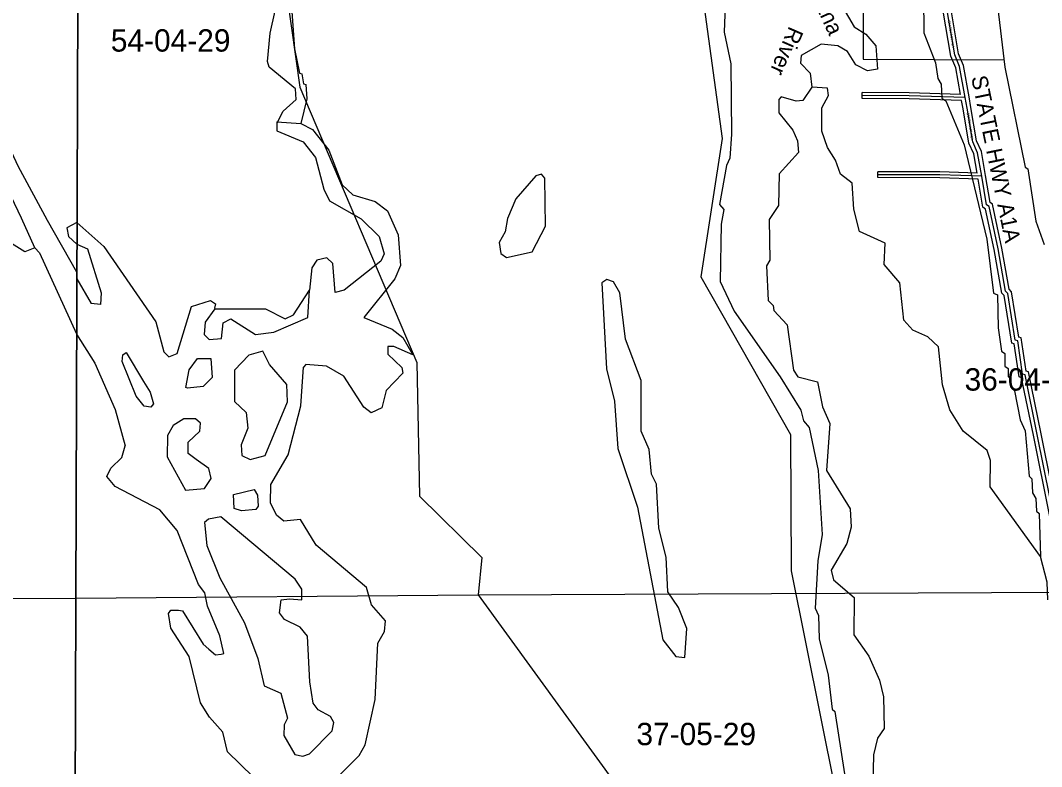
# Model space of a CAD drawing. Extents: x 418523 to 616617, y 1878279 to 2196743.
# Drawn here: x 537097 to 547378, y 2096929 to 2104439 of the extents above; entities that cross this region are included whole.
import ezdxf

# ---------------------------------------------------------------- set-up
doc = ezdxf.new("R2010")
doc.units = 0
for name, color, linetype in [('Level 1', 7, 'Continuous'), ('Level 2', 7, 'Continuous'), ('Level 22', 7, 'Continuous'), ('Level 23', 7, 'Continuous'), ('Level 28', 7, 'Continuous'), ('Level 31', 7, 'Continuous'), ('Level 32', 7, 'Continuous'), ('Level 34', 7, 'Continuous'), ('Level 41', 7, 'Continuous'), ('Level 5', 7, 'Continuous'), ('Level 63', 7, 'Continuous'), ('Level 7', 7, 'Continuous')]:
    doc.layers.add(name, color=color, linetype=linetype)

msp = doc.modelspace()

# ---------------------------------------------------------------- linework, layer by layer
at = {"layer": 'Level 1'}
for p, q in [((539641.378, 2105665.441), (539911.318, 2103768.902)), ((543836.374, 2105654), (544160.519, 2103249.692)), ((545586.806, 2105649.226), (545579.868, 2104048.709)), ((545579.868, 2104048.709), (547003.756, 2104041.466)), ((539911.318, 2103768.902), (541087.579, 2100995.022)), ((544160.519, 2103249.692), (543948.619, 2101857.053)), ((543948.619, 2101857.053), (544850.785, 2100271.606)), ((541087.579, 2100995.022), (541113.844, 2099649.313)), ((544850.785, 2100271.606), (544857.114, 2098897.751)), ((541113.844, 2099649.313), (541742.603, 2099033.686)), ((541742.603, 2099033.686), (541703.732, 2098658.497)), ((544857.114, 2098897.751), (545833.679, 2094035.31)), ((537653.854, 2098622.915), (541703.732, 2098658.497)), ((541703.732, 2098658.497), (548021.922, 2098687.777)), ((541703.732, 2098658.497), (544050.941, 2095435.278)), ((528827.001, 2098579.477), (537653.856, 2098622.915))]:
    msp.add_line(p, q, dxfattribs=at)
at = {"layer": 'Level 22'}
for points in [[(546608.239, 2103662.436), (546552.902, 2103974.639), (546503.299, 2104091.529), (546427.504, 2104538.717)], [(546774.694, 2102870.937), (546733.986, 2103107.451), (546684.357, 2103215.976), (546626.894, 2103557.641), (546608.239, 2103662.436)], [(548848.443, 2093091.687), (548503.484, 2094724.518), (548478.549, 2094740.957), (548273.014, 2095816.956), (548239.883, 2095842.147), (548124.756, 2096476.013), (548083.627, 2096576.146), (548009.726, 2097034.961), (547984.794, 2097051.764), (547902.823, 2097560.426), (547877.891, 2097577.231), (547688.76, 2098628.091), (547655.706, 2098678.014), (547334.771, 2100271.148), (547211.355, 2100871.948), (547186.401, 2100880.387), (547137.441, 2101213.662), (547112.486, 2101222.102), (547038.635, 2101689.285), (547013.732, 2101714.453), (546939.756, 2102139.813), (546849.341, 2102565.224), (546824.414, 2102582.028), (546774.694, 2102870.937)]]:
    msp.add_lwpolyline(points, dxfattribs=at)
at = {"layer": 'Level 23'}
for points in [[(546562.022, 2103693.996), (546514.308, 2103963.19), (546464.645, 2104080.221), (546388.066, 2104532.033)], [(546647.625, 2103669.417), (546591.497, 2103986.087), (546541.954, 2104102.837), (546466.943, 2104545.401)], [(546814.114, 2102877.722), (546772.525, 2103119.359), (546722.928, 2103227.813), (546666.309, 2103564.464), (546647.62, 2103669.447)], [(546728.676, 2102902.483), (546695.446, 2103095.542), (546645.785, 2103204.139), (546587.479, 2103550.819), (546572.743, 2103633.604)], [(548887.58, 2093099.955), (548539.223, 2094748.867), (548514.669, 2094765.055), (548309.428, 2095839.518), (548276.463, 2095864.583), (548163.359, 2096487.31), (548122.384, 2096587.069), (548046.461, 2097058.44), (548021.527, 2097075.244), (547939.556, 2097583.907), (547914.265, 2097600.953), (547726.668, 2098643.296), (547693.374, 2098693.578), (547373.969, 2100279.122), (547245.918, 2100902.486), (547222.417, 2100910.434), (547173.457, 2101243.707), (547148.219, 2101252.244), (547076.133, 2101708.259), (547050.991, 2101733.668), (546979.038, 2102147.401), (546885.106, 2102589.354), (546860.937, 2102605.647), (546814.114, 2102877.721)], [(548801.169, 2093121.936), (548467.744, 2094700.168), (548442.428, 2094716.86), (548236.599, 2095794.392), (548203.303, 2095819.711), (548086.154, 2096464.716), (548044.869, 2096565.222), (547972.992, 2097011.481), (547948.062, 2097028.284), (547866.09, 2097536.946), (547841.518, 2097553.507), (547650.853, 2098612.887), (547618.037, 2098662.45), (547295.573, 2100263.174), (547176.793, 2100841.411), (547150.385, 2100850.341), (547101.425, 2101183.616), (547076.754, 2101191.96), (547001.137, 2101670.311), (546976.472, 2101695.238), (546900.474, 2102132.226), (546813.576, 2102541.094), (546787.89, 2102558.409), (546739.068, 2102842.102)]]:
    msp.add_lwpolyline(points, dxfattribs=at)
at = {"layer": 'Level 31'}
for points in [[(546608.239, 2103662.436), (546045.504, 2103681.237), (545572.194, 2103682.681)], [(546774.694, 2102870.937), (546352.949, 2102884.942), (545727.547, 2102886.846)]]:
    msp.add_lwpolyline(points, dxfattribs=at)
at = {"layer": 'Level 32'}
for p, q in [((545572.104, 2103652.68), (545572.285, 2103712.681)), ((545727.455, 2102856.845), (545727.638, 2102916.846))]:
    msp.add_line(p, q, dxfattribs=at)
for points in [[(546562.022, 2103693.996), (546046.05, 2103711.236), (545572.285, 2103712.681)], [(546572.743, 2103633.605), (546044.958, 2103651.238), (545572.104, 2103652.68)], [(546739.067, 2102842.102), (546352.405, 2102854.943), (545727.455, 2102856.845)], [(546728.676, 2102902.482), (546353.492, 2102914.941), (545727.638, 2102916.846)]]:
    msp.add_lwpolyline(points, dxfattribs=at)
at = {"layer": 'Level 5'}
for p, q in [((537107.564, 2102449.936), (535554.877, 2105678.908)), ((539678.627, 2103418.841), (539920.322, 2103401.382)), ((537240.285, 2102151.323), (537107.564, 2102449.936)), ((537666.166, 2102406.826), (537666.185, 2102406.81)), ((537665.446, 2102186.077), (537665.466, 2102186.069)), ((537664.316, 2101839.86), (537664.536, 2101907.139)), ((537664.316, 2101839.86), (537664.337, 2101839.822)), ((537664.335, 2101839.822), (537807.364, 2101589.181))]:
    msp.add_line(p, q, dxfattribs=at)
for points in [[(539682.23, 2103409.851), (539740.781, 2103526.403), (539874.58, 2103642.713), (539866.708, 2103751.114), (539600.238, 2103968.723), (539583.984, 2104026.964), (539609.556, 2104310.55), (539660.232, 2104535.502), (539644.733, 2104927.233), (539537.012, 2105152.696), (539295.847, 2105369.863), (539346.148, 2105478.076), (539579.509, 2105488.598), (539613.27, 2105664.508)], [(546680.307, 2105646.243), (546812.224, 2105254.589), (546926.949, 2104645.635), (547008.125, 2103970.129), (547213.24, 2102960.746), (547238.181, 2102944.006), (547319.854, 2102418.553), (547402.46, 2102184.838)], [(545522.588, 2105395.218), (545478.546, 2105300.616), (545211.224, 2105134.74), (545194.295, 2105051.447), (545310.64, 2104942.716), (545284.954, 2104726.031), (545492.216, 2104375.214), (545608.659, 2104299.833), (545708.344, 2104182.791), (545724.229, 2103949.306), (545624.168, 2103932.964), (545507.654, 2103991.714), (545424.709, 2104125.356), (545324.866, 2104184.037), (545158.173, 2104201.266), (544957.741, 2104085.211), (544949.152, 2104010.179), (545048.856, 2103909.817), (545065.069, 2103768.064)], [(537664.536, 2101907.139), (537370.912, 2102426.706), (537073.27, 2102971.746), (536537.021, 2104122.008), (536417.086, 2104377.706), (536335.986, 2104616.548)], [(545065.069, 2103768.064), (544972.95, 2103634.98), (544906.229, 2103626.869), (544756.305, 2103669.048), (544731.225, 2103644.097), (544730.769, 2103510.724), (544871.934, 2103335.201), (544921.598, 2103226.659), (544929.54, 2103109.916), (544737.121, 2102893.799), (544727.738, 2102577.051), (544635.589, 2102435.626), (544642.587, 2102027.136), (544609.078, 2101968.884), (544624.605, 2101618.696), (544674.458, 2101568.505), (544682.639, 2101518.464), (544815.554, 2101376.311), (544880.745, 2100917.621), (544922.208, 2100850.76), (545122.113, 2100800.091), (545171.319, 2100549.835), (545245.824, 2100382.881), (545210.913, 2099907.809), (545451.426, 2099523.551), (545459.17, 2099340.117), (545416.933, 2099173.552), (545257.665, 2098907.274), (545282.378, 2098807.172), (545490.205, 2098631.42), (545488.994, 2098256.291), (545638.331, 2098039.056), (545745.919, 2097796.971), (545787.053, 2097630.077), (545794.379, 2097313.3), (545727.36, 2097213.456), (545685.123, 2097046.862), (545665.481, 2096129.929)], [(547367.216, 2099042.129), (546860.98, 2099744.051), (546861.865, 2100010.808), (546828.842, 2100110.951), (546587.714, 2100303.473), (546455.046, 2100520.637), (546380.829, 2100770.992), (546340.39, 2101154.591), (546232.346, 2101254.993), (546082.482, 2101322.173), (545991.108, 2101422.505), (545950.669, 2101797.774), (545792.862, 2101981.696), (545801.918, 2102198.412), (545543.849, 2102315.972), (545486.244, 2102541.247), (545470.428, 2102799.704), (545354.004, 2102891.805), (545304.45, 2103033.678), (545221.475, 2103158.991), (545163.671, 2103325.914), (545164.426, 2103559.33), (545231.544, 2103684.144), (545223.433, 2103759.206), (545065.069, 2103768.064)], [(539678.627, 2103418.841), (539678.339, 2103327.138), (539944.737, 2103217.878), (540069.263, 2103059.095), (540151.62, 2102742.018), (540209.574, 2102625.146), (540525.774, 2102440.704), (540708.582, 2102265.051), (540758.046, 2102089.818), (540724.437, 2102014.896), (540356.696, 2101724.325), (540264.934, 2101699.613), (540240.868, 2101991.45), (540182.715, 2102050.001), (540082.574, 2102025.319), (540032.334, 2101950.457), (540006.569, 2101725.471)], [(539920.322, 2103401.382), (540036.866, 2103342.632), (540202.904, 2103133.668), (540335.144, 2102783.111), (540443.188, 2102682.72), (540668.044, 2102615.31), (540792.799, 2102523.179), (540900.385, 2102281.104), (540924.382, 2101972.556), (540865.604, 2101839.373), (540555.885, 2101448.58), (540838.934, 2101330.95), (540947.048, 2101247.229), (541046.494, 2101071.836), (540855.048, 2101155.816), (540796.696, 2101156.015), (540796.438, 2101080.993), (540937.734, 2100947.151), (540945.875, 2100888.76), (540778.585, 2100714.223), (540736.318, 2100539.319), (540627.787, 2100489.626), (540552.954, 2100548.247), (540353.894, 2100857.343), (540179.158, 2100957.943), (539970.813, 2100975.301), (539945.703, 2100950.391)], [(537666.166, 2102406.826), (537564.486, 2102350.426), (537579.385, 2102265.276), (537665.446, 2102186.077)], [(537666.183, 2102406.81), (537936.663, 2102164.096), (538459.707, 2101404.126), (538542.209, 2101103.824), (538592.006, 2101053.475), (538675.59, 2101086.661), (538818.465, 2101561.524), (539010.583, 2101619.454), (539060.433, 2101585.834), (539052.079, 2101544.401)], [(537240.285, 2102151.323), (537290.137, 2102101.142), (537662.523, 2101283.173)], [(537665.464, 2102186.069), (537771.532, 2102139.543), (537910.163, 2101697.222), (537901.564, 2101580.873), (537807.364, 2101589.181)], [(539646.739, 2101301.466), (539989.014, 2101450.404), (540006.569, 2101725.471)], [(539055.613, 2101536.816), (538955.154, 2101403.762), (538946.426, 2101278.749), (538996.278, 2101228.568), (539121.32, 2101236.51), (539138.518, 2101394.834), (539213.678, 2101436.286), (539463.247, 2101277.074), (539646.739, 2101301.466)], [(537662.521, 2101283.173), (537662.629, 2101282.936), (537845.079, 2100990.571), (538051.953, 2100523.051), (538150.783, 2100155.922)], [(538120.214, 2101006.364), (538128.774, 2101073.016), (538162.184, 2101097.896), (538336.303, 2100805.571), (538402.637, 2100696.969), (538435.619, 2100580.156), (538410.48, 2100546.915), (538343.829, 2100555.445)], [(538343.829, 2100555.445), (538260.784, 2100655.776), (538120.214, 2101006.364)], [(540239.77, 2096522.763), (540248.915, 2096781.159), (540508.195, 2097038.768), (540566.904, 2097146.941), (540668.447, 2097605.114), (540695.276, 2098171.889), (540762.364, 2098288.402), (540771.053, 2098396.746), (540629.826, 2098555.588), (540580.392, 2098730.821), (540073.253, 2099157.607), (539915.704, 2099416.562), (539748.911, 2099400.45), (539674.089, 2099459.031), (539616.154, 2099584.273), (539616.74, 2099767.668), (539792.778, 2100067.227), (539919.421, 2100558.641), (539945.703, 2100950.391)], [(538757.904, 2099712.127), (538949.708, 2099728.18), (539016.717, 2099827.993), (538992.034, 2099928.086), (538867.29, 2100020.216), (538784.117, 2100078.827), (538784.474, 2100195.54), (538901.545, 2100303.554), (538910.174, 2100386.886), (538860.292, 2100428.726), (538743.579, 2100429.086), (538634.979, 2100362.763), (538576.299, 2100262.92)], [(538576.299, 2100262.92), (538575.614, 2100046.174), (538757.904, 2099712.127)], [(538498.823, 2099512.91), (538049.449, 2099747.761), (537966.405, 2099848.093), (538008.354, 2099931.326), (538117.084, 2100039.339), (538150.783, 2100155.922)], [(539119.355, 2098060.32), (539144.366, 2098068.591), (539103.271, 2098243.784), (538979.203, 2098544.281), (538954.619, 2098677.764), (538888.216, 2098761.355), (538673.231, 2099303.906), (538498.823, 2099512.91)], [(539941.294, 2097032.262), (540008.074, 2097057.074), (540233.914, 2097289.742), (540250.843, 2097373.034), (540217.691, 2097431.526), (540092.877, 2097498.606), (540043.084, 2097565.467), (540010.429, 2097782.302), (539986.919, 2098240.903), (539912.186, 2098332.835), (539754.051, 2098408.385), (539704.229, 2098475.236), (539721.327, 2098608.56), (539804.728, 2098616.631), (539929.741, 2098607.902), (539930.099, 2098716.275), (539863.735, 2098816.506), (539115.517, 2099444.185), (538990.375, 2099419.602), (538948.594, 2099386.391)], [(538948.594, 2099386.391), (538972.85, 2099152.876), (539105.159, 2098827.329), (539353.784, 2098376.35), (539485.984, 2098017.462), (539551.801, 2097742.126), (539718.296, 2097666.576), (539784.173, 2097416.261), (539750.603, 2097349.668), (539750.235, 2097241.296), (539857.991, 2097049.192), (539941.294, 2097032.262)], [(547440.836, 2098608.409), (547433.093, 2098783.503), (547367.216, 2099042.129)], [(539440.458, 2096825.492), (539182.847, 2097076.426), (539133.482, 2097276.671), (539000.556, 2097427.143), (538909.341, 2097569.156), (538794.139, 2098036.386), (538611.649, 2098320.411), (538587.136, 2098470.565), (538612.276, 2098503.816), (538687.298, 2098503.586), (538728.949, 2098495.086), (538936.279, 2098160.981), (538994.472, 2098110.76), (539060.964, 2098052.179), (539119.355, 2098060.32)]]:
    msp.add_lwpolyline(points, dxfattribs=at)
for points in [[(541991.693, 2102052.45), (542250.317, 2102109.954), (542384.544, 2102367.961), (542377.774, 2102851.503), (542344.562, 2102893.284), (542286.171, 2102876.803), (542085.322, 2102644.036), (542001.304, 2102444.23), (541975.867, 2102310.916), (541917.158, 2102202.732), (541933.5, 2102094.33), (541991.693, 2102052.45)], [(543787.633, 2098028.427), (543805.257, 2098320.135), (543722.541, 2098528.809), (543614.695, 2098687.561), (543599.158, 2099037.751), (543525.08, 2099329.757), (543501.501, 2099771.678), (543451.808, 2099871.88), (543427.622, 2100122.036), (543344.846, 2100305.73), (543346.506, 2100814.222), (543189.484, 2101231.561), (543132.633, 2101698.592), (543066.299, 2101807.195), (542999.708, 2101832.404), (542949.557, 2101799.223), (542996.766, 2100932.071), (543079.054, 2100606.695), (543110.875, 2100131.423), (543309.022, 2099538.88), (543563.104, 2098204.219), (543695.931, 2098037.066), (543787.633, 2098028.427)], [(539409.151, 2100018.452), (539559.334, 2100059.645), (539786.177, 2100600.751), (539778.424, 2100775.845), (539604.015, 2100976.508), (539537.751, 2101110.091), (539395.899, 2101068.868), (539253.689, 2100919.303), (539252.646, 2100602.515), (539369, 2100493.753), (539385.184, 2100335.3), (539317.936, 2100168.795), (539325.919, 2100060.392), (539409.151, 2100018.452)], [(538777.934, 2100737.434), (538761.263, 2100745.844), (538795.19, 2100920.768), (538878.919, 2101037.222), (539012.302, 2101036.793), (539028.346, 2100844.989), (538936.356, 2100753.586), (538777.934, 2100737.434)], [(539324.09, 2099501.858), (539249.158, 2099527.128), (539241.275, 2099668.881), (539449.849, 2099718.205), (539483, 2099659.724), (539490.983, 2099551.351), (539465.873, 2099518.07), (539324.09, 2099501.858)]]:
    msp.add_lwpolyline(points, close=True, dxfattribs=at)
at = {"layer": 'Level 63'}
for points in [[(497959.305, 2060362.642), (537528.701, 2060211.986), (537676.82, 2105670.798), (498157.221, 2105821.853), (497959.305, 2060362.642)], [(537528.699, 2060211.986), (577097.812, 2060104.5), (577196.135, 2105563.021), (537676.818, 2105670.798), (537528.699, 2060211.986)]]:
    msp.add_lwpolyline(points, dxfattribs=at)
at = {"layer": 'Level 7'}
for points in [[(539709.244, 2105665.256), (539643.734, 2105503.062), (539643.177, 2105336.338), (539717.294, 2105052.631), (539775.417, 2104985.751), (539816.283, 2104735.525), (539849.534, 2104702.084), (539849.335, 2104643.723), (539824.265, 2104618.811), (539856.075, 2104151.851), (539905.312, 2103909.935), (539930.282, 2103901.525), (539946.634, 2103801.422), (539971.605, 2103793.022), (539979.489, 2103651.279), (539920.322, 2103401.382)], [(546186.286, 2105039.867), (546192.271, 2104314.569), (546307.999, 2104014.103), (546332.494, 2103855.609), (546365.635, 2103797.158), (546373.519, 2103655.405), (546415.14, 2103630.265), (546597.103, 2103187.856), (546827.418, 2102236.754), (546892.35, 2101694.661), (546933.962, 2101677.861), (546941.229, 2101344.372), (546973.824, 2101110.857), (547007.065, 2101085.746), (547006.678, 2100960.704), (547039.929, 2100935.563), (547039.661, 2100852.201), (547064.642, 2100843.791), (547064.344, 2100752.099), (547105.895, 2100710.278), (547163.303, 2100418.311), (547212.966, 2100309.78), (547253.146, 2099851.148), (547278.088, 2099826.038), (547285.94, 2099684.285), (547319.123, 2099625.833), (547327.035, 2099500.761), (547351.976, 2099475.68), (547367.216, 2099042.129)], [(544192.434, 2104587.876), (544183.22, 2104321.149), (544248.868, 2104004.141), (544254.913, 2103295.514), (544237.458, 2103053.828), (544203.859, 2102978.896), (544135.895, 2102587.315), (544177.407, 2102537.164), (544151.909, 2102387.21), (544141.721, 2101811.996), (544282.46, 2101511.43), (544747.144, 2100851.358), (544954.475, 2100517.211), (544979.118, 2100408.769), (545037.25, 2100341.888), (545127.541, 2099908.098), (545167.135, 2099266.072), (545124.61, 2098999.435), (545098.039, 2098524.323), (545131.152, 2098449.201), (545138.737, 2098215.756), (545229.236, 2097848.657), (545269.804, 2097506.739), (545294.715, 2097481.629), (545482.534, 2096272.231)], [(537240.285, 2102151.323), (537140.114, 2102109.971), (536699.169, 2102386.504)], [(539055.613, 2101536.816), (539564.124, 2101535.181), (539763.869, 2101434.491), (539847.37, 2101475.903), (540006.569, 2101725.471)]]:
    msp.add_lwpolyline(points, dxfattribs=at)

# ---------------------------------------------------------------- texts
at = {"layer": 'Level 2'}
for s, p in [('54-04-29', (538006.965, 2104125.489)), ('36-04-29', (546602.499, 2100713.321)), ('37-05-29', (543298.493, 2097144.186))]:
    msp.add_text(s, height=225, dxfattribs=at).set_placement(p)
at = {"layer": 'Level 28'}
msp.add_text('STATE HWY A1A', height=160, rotation=281.5870083, dxfattribs=at).set_placement((546668.34, 2103867.897))
at = {"layer": 'Level 34'}
for rotation, p in [(279.618625, (546432.146, 2104436.549)), (279.5457861, (546622.522, 2103508.276))]:
    msp.add_text('STATE HWY A1A', height=25, rotation=rotation, dxfattribs=at).set_placement(p)
at = {"layer": 'Level 41'}
for s, rotation, p in [('Guana', 294.5970001, (544974.662, 2104860.079)), ('River', 246.4379722, (544838.69, 2104388.853))]:
    msp.add_text(s, height=160, rotation=rotation, dxfattribs=at).set_placement(p)

doc.saveas('drawing.dxf')
